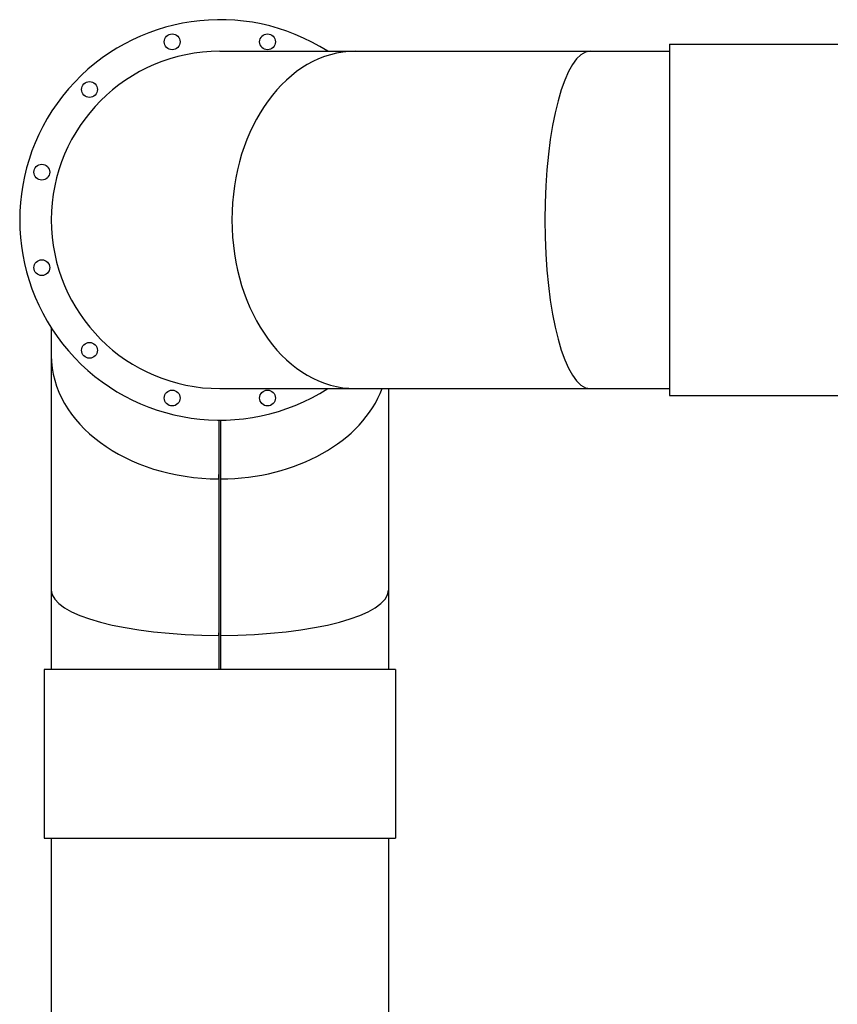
# Model space of a CAD drawing. Header units: inches. Extents: x 36 to 1719, y -84 to 1122.
# Tile 439 of 558: x 1391 to 1420, y 469 to 504. Entities that reach past the tile are written whole.
import ezdxf

# ---------------------------------------------------------------- set-up
doc = ezdxf.new("R2010")
doc.units = ezdxf.units.IN
doc.header["$LTSCALE"] = 48
doc.header["$MEASUREMENT"] = 0
doc.layers.add('Visible (ANSI)', color=7, linetype='Continuous', lineweight=30)

msp = doc.modelspace()

# ---------------------------------------------------------------- linework, layer by layer
at = {"layer": 'Visible (ANSI)'}
for p, q in [((1414.01062, 502.86139), (1420.01062, 502.86139)), ((1414.01062, 502.86139), (1414.01062, 490.36139)), ((1398.01062, 502.61139), (1402.83371, 502.61139)), ((1402.83371, 502.61139), (1411.18753, 502.61139)), ((1411.18753, 502.61139), (1414.01062, 502.61139)), ((1392.01062, 492.76879), (1392.01062, 491.78831)), ((1392.01062, 491.78831), (1392.01062, 483.43448)), ((1398.01062, 490.61139), (1402.83371, 490.61139)), ((1402.83371, 490.61139), (1411.18753, 490.61139)), ((1404.01062, 490.61139), (1404.01062, 483.43448)), ((1411.18753, 490.61139), (1414.01062, 490.61139)), ((1414.01062, 490.36139), (1420.01062, 490.36139)), ((1397.97937, 489.48646), (1397.97937, 487.39606)), ((1397.98035, 489.48646), (1397.98035, 487.55844)), ((1398.04089, 487.55844), (1398.04089, 489.48646)), ((1398.04187, 487.39606), (1398.04187, 489.48646)), ((1397.97937, 487.39606), (1397.98035, 487.55844)), ((1397.97937, 487.39606), (1397.98035, 487.48981)), ((1397.97937, 487.39606), (1397.97937, 481.8268)), ((1397.98035, 487.48981), (1397.98035, 481.92055)), ((1398.04187, 487.39606), (1398.04089, 487.55844)), ((1398.04089, 481.92055), (1398.04089, 487.48981)), ((1398.04187, 487.39606), (1398.04089, 487.48981)), ((1398.04187, 481.8268), (1398.04187, 487.39606)), ((1392.01062, 483.43448), (1392.01062, 480.61139)), ((1404.01062, 483.43448), (1404.01062, 480.61139)), ((1397.97937, 481.8268), (1397.98035, 481.92055)), ((1397.97937, 481.8268), (1397.97937, 480.61139)), ((1397.97937, 481.8268), (1397.98035, 481.8268)), ((1397.98035, 481.8268), (1397.98035, 480.61139)), ((1398.04187, 481.8268), (1398.04089, 481.92055)), ((1398.04089, 480.61139), (1398.04089, 481.8268)), ((1398.04187, 481.8268), (1398.04089, 481.8268)), ((1398.04187, 480.61139), (1398.04187, 481.8268)), ((1391.76062, 480.61139), (1391.76062, 474.61139)), ((1404.26062, 480.61139), (1391.76062, 480.61139)), ((1404.26062, 480.61139), (1404.26062, 474.61139)), ((1391.76062, 474.61139), (1404.26062, 474.61139)), ((1392.01063, 474.61139), (1392.01063, 467.79889)), ((1404.01062, 474.61139), (1404.01062, 467.79889))]:
    msp.add_line(p, q, dxfattribs=at)
for centre in [(1396.31212, 502.95028), (1399.70912, 502.95028), (1393.37023, 501.25178), (1391.67173, 498.30989), (1391.67173, 494.91289), (1393.37023, 491.971), (1396.31212, 490.2725), (1399.70912, 490.2725)]:
    msp.add_circle(centre, 0.28125, dxfattribs=at)
for radius, start, end in [(7.125, 57.363102, 302.636898), (6, 90, 270), (6, 90, 270)]:
    msp.add_arc((1398.01062, 496.61139), radius, start, end, dxfattribs=at)
for centre, major_axis, ratio, start_param, end_param in [((1402.83371, 496.61139), (0, 6), 0.73205081, 0, 3.14159265), ((1402.83371, 496.61139), (0, 6), 0.73205081, 0, 3.14159265), ((1411.18753, 496.61139), (0, 6), 0.26794919, 0, 3.14159265), ((1411.18753, 496.61139), (0, 6), 0.26794919, 0, 3.14159265), ((1398.01062, 491.78831), (-6, 0), 0.73205081, 0, 1.56558797), ((1398.01062, 491.78831), (-6, 0), 0.73205081, 0, 1.56558797), ((1398.01062, 491.78831), (-6, 0), 0.73205081, 1.57600468, 2.8703289), ((1398.01062, 491.78831), (-6, 0), 0.73205081, 1.57600468, 2.8703289), ((1398.01062, 491.78831), (-5.8125, 0), 0.73953632, 1.56551696, 1.56558797), ((1398.01062, 491.78831), (-5.8125, 0), 0.73953632, 1.57600468, 1.57607569), ((1398.01062, 483.43448), (-6, 0), 0.26794919, 0, 1.56558797), ((1398.01062, 483.43448), (-6, 0), 0.26794919, 0, 1.56558797), ((1398.01062, 483.43448), (-6, 0), 0.26794919, 1.57600468, 3.14159265), ((1398.01062, 483.43448), (-6, 0), 0.26794919, 1.57600468, 3.14159265), ((1398.01062, 483.43448), (-5.8125, 0), 0.27659271, 1.56541996, 1.56558797), ((1398.01062, 483.43448), (-5.8125, 0), 0.27659271, 1.57600468, 1.5761727)]:
    msp.add_ellipse(centre, major_axis=major_axis, ratio=ratio, start_param=start_param, end_param=end_param, dxfattribs=at)

doc.saveas('drawing.dxf')
